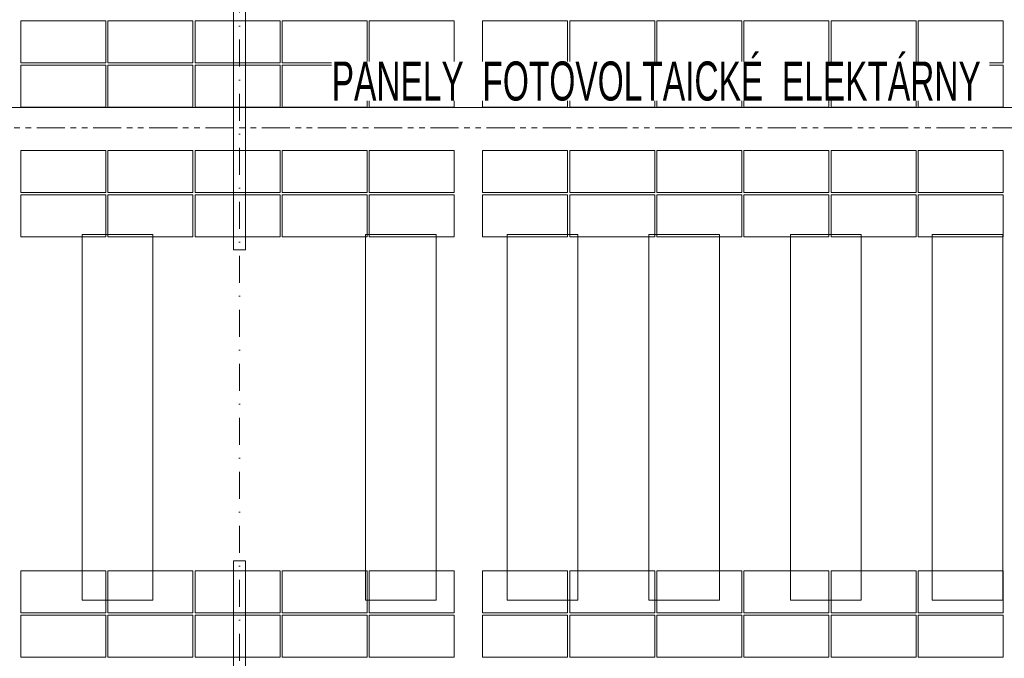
# Model space of a CAD drawing. Header units: millimetres. Extents: x -725694 to 5289369, y -1488057 to 2187451.
# Tile 564 of 656: x 350895 to 364795, y 153930 to 162940. Entities that reach past the tile are written whole.
import ezdxf

# ---------------------------------------------------------------- set-up
doc = ezdxf.new("R2010")
doc.units = ezdxf.units.MM
for name, pattern in [('CENTERX2', [101.6, 63.5, -12.7, 12.7, -12.7]), ('DASHDOT', [25.4, 12.7, -6.35, 0, -6.35]), ('PHANTOM2', [31.75, 15.875, -3.175, 3.175, -3.175, 3.175, -3.175])]:
    doc.linetypes.add(name, pattern=pattern)
for name, color, linetype, lineweight in [('A99_FVE', 30, 'Continuous', 5), ('A99_S_kce-demolice', 30, 'Continuous', 20), ('A99_S_kce-pohl', 7, 'Continuous', 5), ('A99_S_osy', 1, 'CENTERX2', 5)]:
    doc.layers.add(name, color=color, linetype=linetype, lineweight=lineweight)
doc.styles.get("Standard").update_dxf_attribs({"font": 'isocpeur.ttf', "width": 0.75})

msp = doc.modelspace()

# ---------------------------------------------------------------- linework, layer by layer
at = {"layer": 'A99_FVE', "linetype": 'Continuous', "lineweight": 15, "ltscale": 2}
for points in [[(353915, 163710), (354085, 163710), (354085, 159695), (353915, 159695)], [(353915, 155305), (354085, 155305), (354085, 149540), (353915, 149540)]]:
    msp.add_lwpolyline(points, close=True, dxfattribs=at)
at = {"layer": 'A99_FVE', "lineweight": 5, "ltscale": 2}
for points in [[(352110, 162330), (352110, 162925), (350910, 162925), (350910, 162330)], [(353340, 162330), (353340, 162925), (352140, 162925), (352140, 162330)], [(354570, 162330), (354570, 162925), (353370, 162925), (353370, 162330)], [(355800, 162330), (355800, 162925), (354600, 162925), (354600, 162330)], [(357030, 162330), (357030, 162925), (355830, 162925), (355830, 162330)], [(357430, 162330), (357430, 162925), (358630, 162925), (358630, 162330)], [(358660, 162330), (358660, 162925), (359860, 162925), (359860, 162330)], [(359890, 162330), (359890, 162925), (361090, 162925), (361090, 162330)], [(361120, 162330), (361120, 162925), (362320, 162925), (362320, 162330)], [(362350, 162330), (362350, 162925), (363550, 162925), (363550, 162330)], [(364780, 162330), (364780, 162925), (363580, 162925), (363580, 162330)], [(352110, 161705), (352110, 162300), (350910, 162300), (350910, 161705)], [(353340, 161705), (353340, 162300), (352140, 162300), (352140, 161705)], [(354570, 161705), (354570, 162300), (353370, 162300), (353370, 161705)], [(355800, 161705), (355800, 162300), (354600, 162300), (354600, 161705)], [(357030, 161705), (357030, 162300), (355830, 162300), (355830, 161705)], [(357430, 161705), (357430, 162300), (358630, 162300), (358630, 161705)], [(358660, 161705), (358660, 162300), (359860, 162300), (359860, 161705)], [(359890, 161705), (359890, 162300), (361090, 162300), (361090, 161705)], [(361120, 161705), (361120, 162300), (362320, 162300), (362320, 161705)], [(362350, 161705), (362350, 162300), (363550, 162300), (363550, 161705)], [(364780, 161705), (364780, 162300), (363580, 162300), (363580, 161705)], [(352110, 160500), (352110, 161095), (350910, 161095), (350910, 160500)], [(353340, 160500), (353340, 161095), (352140, 161095), (352140, 160500)], [(354570, 160500), (354570, 161095), (353370, 161095), (353370, 160500)], [(355800, 160500), (355800, 161095), (354600, 161095), (354600, 160500)], [(357030, 160500), (357030, 161095), (355830, 161095), (355830, 160500)], [(357430, 160500), (357430, 161095), (358630, 161095), (358630, 160500)], [(358660, 160500), (358660, 161095), (359860, 161095), (359860, 160500)], [(359890, 160500), (359890, 161095), (361090, 161095), (361090, 160500)], [(361120, 160500), (361120, 161095), (362320, 161095), (362320, 160500)], [(362350, 160500), (362350, 161095), (363550, 161095), (363550, 160500)], [(364780, 160500), (364780, 161095), (363580, 161095), (363580, 160500)], [(352110, 159875), (352110, 160470), (350910, 160470), (350910, 159875)], [(353340, 159875), (353340, 160470), (352140, 160470), (352140, 159875)], [(354570, 159875), (354570, 160470), (353370, 160470), (353370, 159875)], [(355800, 159875), (355800, 160470), (354600, 160470), (354600, 159875)], [(357030, 159875), (357030, 160470), (355830, 160470), (355830, 159875)], [(357430, 159875), (357430, 160470), (358630, 160470), (358630, 159875)], [(358660, 159875), (358660, 160470), (359860, 160470), (359860, 159875)], [(359890, 159875), (359890, 160470), (361090, 160470), (361090, 159875)], [(361120, 159875), (361120, 160470), (362320, 160470), (362320, 159875)], [(362350, 159875), (362350, 160470), (363550, 160470), (363550, 159875)], [(364780, 159875), (364780, 160470), (363580, 160470), (363580, 159875)], [(352110, 155165), (352110, 154570), (350910, 154570), (350910, 155165)], [(353340, 155165), (353340, 154570), (352140, 154570), (352140, 155165)], [(354570, 155165), (354570, 154570), (353370, 154570), (353370, 155165)], [(355800, 155165), (355800, 154570), (354600, 154570), (354600, 155165)], [(357030, 155165), (357030, 154570), (355830, 154570), (355830, 155165)], [(357430, 155165), (357430, 154570), (358630, 154570), (358630, 155165)], [(358660, 155165), (358660, 154570), (359860, 154570), (359860, 155165)], [(359890, 155165), (359890, 154570), (361090, 154570), (361090, 155165)], [(361120, 155165), (361120, 154570), (362320, 154570), (362320, 155165)], [(362350, 155165), (362350, 154570), (363550, 154570), (363550, 155165)], [(364780, 155165), (364780, 154570), (363580, 154570), (363580, 155165)], [(352110, 153945), (352110, 154540), (350910, 154540), (350910, 153945)], [(353340, 153945), (353340, 154540), (352140, 154540), (352140, 153945)], [(354570, 153945), (354570, 154540), (353370, 154540), (353370, 153945)], [(355800, 153945), (355800, 154540), (354600, 154540), (354600, 153945)], [(357030, 153945), (357030, 154540), (355830, 154540), (355830, 153945)], [(357430, 153945), (357430, 154540), (358630, 154540), (358630, 153945)], [(358660, 153945), (358660, 154540), (359860, 154540), (359860, 153945)], [(359890, 153945), (359890, 154540), (361090, 154540), (361090, 153945)], [(361120, 153945), (361120, 154540), (362320, 154540), (362320, 153945)], [(362350, 153945), (362350, 154540), (363550, 154540), (363550, 153945)], [(364780, 153945), (364780, 154540), (363580, 154540), (363580, 153945)]]:
    msp.add_lwpolyline(points, close=True, dxfattribs=at)
at = {"layer": 'A99_S_kce-demolice', "linetype": 'PHANTOM2', "lineweight": 9, "ltscale": 25}
msp.add_lwpolyline([(307480, 161415), (438810, 161415)], dxfattribs=at)
at = {"layer": 'A99_S_kce-demolice', "linetype": 'Continuous', "lineweight": 9}
for points in [[(351775, 159910), (352775, 159910), (352775, 154750), (351775, 154750)], [(355775, 159910), (356775, 159910), (356775, 154750), (355775, 154750)], [(357775, 159910), (358775, 159910), (358775, 154750), (357775, 154750)], [(359775, 159910), (360775, 159910), (360775, 154750), (359775, 154750)], [(361775, 159910), (362775, 159910), (362775, 154750), (361775, 154750)], [(363775, 159910), (364775, 159910), (364775, 154750), (363775, 154750)]]:
    msp.add_lwpolyline(points, close=True, dxfattribs=at)
at = {"layer": 'A99_S_kce-pohl', "linetype": 'Continuous'}
msp.add_lwpolyline([(438875.5, 161700), (299400, 161700)], dxfattribs=at)
at = {"layer": 'A99_S_osy', "linetype": 'DASHDOT', "lineweight": 5, "ltscale": 30}
msp.add_lwpolyline([(354000, 250300), (354000, 146890)], dxfattribs=at)

# ---------------------------------------------------------------- next in the draw order: texts
at = {"layer": 'A99_FVE', "color": 5, "insert": (355300, 162350), "char_height": 750, "width": 9285, "attachment_point": 1, "bg_fill": 3, "box_fill_scale": 1, "bg_fill_color": 256, "bg_fill_transparency": 0}
msp.add_mtext('{\\fArial Narrow|b0|i0|c238|p34;\\H0.73333x;PANELY \\C1; \\C5;FOTOVOLTAICKÉ  ELEKTÁRNY}', dxfattribs=at)

doc.saveas('drawing.dxf')
